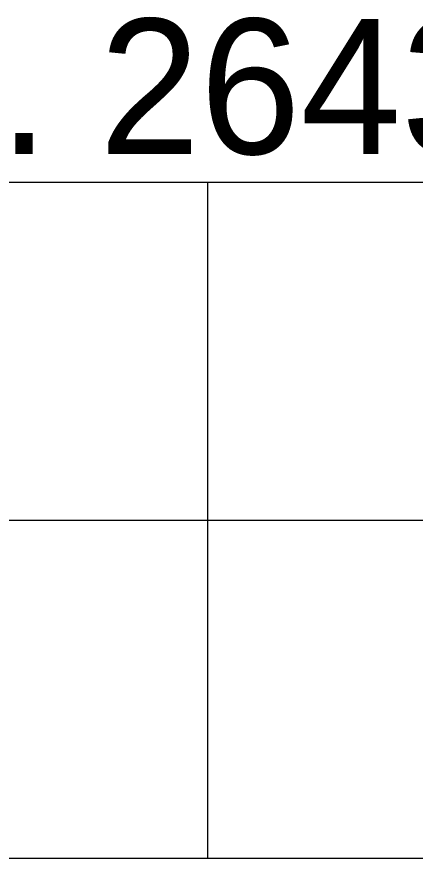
# Model space of a CAD drawing. Extents: x 1000 to 1162, y 999 to 8520.
# Drawn here: x 1135.428 to 1136.9, y 8115.046 to 8118.157 of the extents above; entities that cross this region are included whole.
import ezdxf

# ---------------------------------------------------------------- set-up
doc = ezdxf.new("R2010")
doc.units = 0
doc.layers.add('Level 20', color=7, linetype='Continuous')
doc.layers.add('Level 3', color=7, linetype='Continuous')

msp = doc.modelspace()

# ---------------------------------------------------------------- linework, layer by layer
at = {"layer": 'Level 3'}
for p, q in [((1133.055, 8117.5458), (1161.555, 8117.5458)), ((1133.055, 8117.5458), (1161.555, 8117.5458)), ((1133.055, 8117.5458), (1161.555, 8117.5458)), ((1133.055, 8117.5458), (1161.555, 8117.5458)), ((1133.055, 8117.5458), (1161.555, 8117.5458)), ((1133.055, 8117.5458), (1161.555, 8117.5458)), ((1133.055, 8117.5458), (1161.555, 8117.5458)), ((1133.055, 8117.5458), (1161.555, 8117.5458)), ((1133.055, 8117.5458), (1161.555, 8117.5458)), ((1133.055, 8117.5458), (1161.555, 8117.5458)), ((1133.055, 8117.5458), (1161.555, 8117.5458)), ((1133.055, 8117.5458), (1161.555, 8117.5458)), ((1133.055, 8117.5458), (1161.555, 8117.5458)), ((1133.055, 8117.5458), (1161.555, 8117.5458)), ((1133.055, 8117.5458), (1161.555, 8117.5458)), ((1133.055, 8117.5458), (1161.555, 8117.5458)), ((1133.055, 8117.5458), (1161.555, 8117.5458)), ((1133.055, 8117.5458), (1161.555, 8117.5458)), ((1133.055, 8117.5458), (1161.555, 8117.5458)), ((1133.055, 8117.5458), (1161.555, 8117.5458)), ((1133.055, 8117.5458), (1161.555, 8117.5458)), ((1133.055, 8117.5458), (1161.555, 8117.5458)), ((1133.055, 8117.5458), (1161.555, 8117.5458)), ((1133.055, 8117.5458), (1161.555, 8117.5458)), ((1133.055, 8117.5458), (1161.555, 8117.5458)), ((1133.055, 8117.5458), (1161.555, 8117.5458)), ((1133.055, 8117.5458), (1161.555, 8117.5458)), ((1133.055, 8117.5458), (1161.555, 8117.5458)), ((1133.055, 8117.5458), (1161.555, 8117.5458)), ((1133.055, 8117.5458), (1161.555, 8117.5458)), ((1133.055, 8117.5458), (1161.555, 8117.5458)), ((1133.055, 8117.5458), (1161.555, 8117.5458)), ((1133.055, 8117.5458), (1161.555, 8117.5458)), ((1133.055, 8117.5458), (1161.555, 8117.5458)), ((1133.055, 8117.5458), (1161.555, 8117.5458)), ((1133.055, 8117.5458), (1161.555, 8117.5458)), ((1133.055, 8117.5458), (1161.555, 8117.5458)), ((1133.055, 8117.5458), (1161.555, 8117.5458)), ((1133.055, 8117.5458), (1161.555, 8117.5458)), ((1133.055, 8117.5458), (1161.555, 8117.5458)), ((1133.055, 8117.5458), (1161.555, 8117.5458)), ((1133.055, 8117.5458), (1161.555, 8117.5458)), ((1133.055, 8117.5458), (1161.555, 8117.5458)), ((1133.055, 8117.5458), (1161.555, 8117.5458)), ((1133.055, 8117.5458), (1161.555, 8117.5458)), ((1133.055, 8117.5458), (1161.555, 8117.5458)), ((1133.055, 8117.5458), (1161.555, 8117.5458)), ((1133.055, 8117.5458), (1161.555, 8117.5458)), ((1133.055, 8117.5458), (1161.555, 8117.5458)), ((1133.055, 8117.5458), (1161.555, 8117.5458)), ((1133.055, 8117.5458), (1161.555, 8117.5458)), ((1133.055, 8117.5458), (1161.555, 8117.5458)), ((1133.055, 8117.5458), (1161.555, 8117.5458)), ((1133.055, 8117.5458), (1161.555, 8117.5458)), ((1133.055, 8117.5458), (1161.555, 8117.5458)), ((1133.055, 8117.5458), (1161.555, 8117.5458)), ((1133.055, 8117.5458), (1161.555, 8117.5458)), ((1133.055, 8117.5458), (1161.555, 8117.5458)), ((1133.055, 8117.5458), (1161.555, 8117.5458)), ((1133.055, 8117.5458), (1161.555, 8117.5458)), ((1136.1323, 8117.5458), (1136.1323, 8115.0458)), ((1136.1323, 8117.5458), (1136.1323, 8115.0458)), ((1136.1323, 8117.5458), (1136.1323, 8115.0458)), ((1136.1323, 8117.5458), (1136.1323, 8115.0458)), ((1136.1323, 8117.5458), (1136.1323, 8115.0458)), ((1136.1323, 8117.5458), (1136.1323, 8115.0458)), ((1136.1323, 8117.5458), (1136.1323, 8115.0458)), ((1136.1323, 8117.5458), (1136.1323, 8115.0458)), ((1136.1323, 8117.5458), (1136.1323, 8115.0458)), ((1136.1323, 8117.5458), (1136.1323, 8115.0458)), ((1136.1323, 8117.5458), (1136.1323, 8115.0458)), ((1136.1323, 8117.5458), (1136.1323, 8115.0458)), ((1136.1323, 8117.5458), (1136.1323, 8115.0458)), ((1136.1323, 8117.5458), (1136.1323, 8115.0458)), ((1136.1323, 8117.5458), (1136.1323, 8115.0458)), ((1136.1323, 8117.5458), (1136.1323, 8115.0458)), ((1136.1323, 8117.5458), (1136.1323, 8115.0458)), ((1136.1323, 8117.5458), (1136.1323, 8115.0458)), ((1136.1323, 8117.5458), (1136.1323, 8115.0458)), ((1136.1323, 8117.5458), (1136.1323, 8115.0458)), ((1136.1323, 8117.5458), (1136.1323, 8115.0458)), ((1136.1323, 8117.5458), (1136.1323, 8115.0458)), ((1136.1323, 8117.5458), (1136.1323, 8115.0458)), ((1136.1323, 8117.5458), (1136.1323, 8115.0458)), ((1136.1323, 8117.5458), (1136.1323, 8115.0458)), ((1136.1323, 8117.5458), (1136.1323, 8115.0458)), ((1136.1323, 8117.5458), (1136.1323, 8115.0458)), ((1136.1323, 8117.5458), (1136.1323, 8115.0458)), ((1136.1323, 8117.5458), (1136.1323, 8115.0458)), ((1136.1323, 8117.5458), (1136.1323, 8115.0458)), ((1136.1323, 8117.5458), (1136.1323, 8115.0458)), ((1136.1323, 8117.5458), (1136.1323, 8115.0458)), ((1136.1323, 8117.5458), (1136.1323, 8115.0458)), ((1136.1323, 8117.5458), (1136.1323, 8115.0458)), ((1136.1323, 8117.5458), (1136.1323, 8115.0458)), ((1136.1323, 8117.5458), (1136.1323, 8115.0458)), ((1136.1323, 8117.5458), (1136.1323, 8115.0458)), ((1136.1323, 8117.5458), (1136.1323, 8115.0458)), ((1136.1323, 8117.5458), (1136.1323, 8115.0458)), ((1136.1323, 8117.5458), (1136.1323, 8115.0458)), ((1136.1323, 8117.5458), (1136.1323, 8115.0458)), ((1136.1323, 8117.5458), (1136.1323, 8115.0458)), ((1136.1323, 8117.5458), (1136.1323, 8115.0458)), ((1136.1323, 8117.5458), (1136.1323, 8115.0458)), ((1136.1323, 8117.5458), (1136.1323, 8115.0458)), ((1136.1323, 8117.5458), (1136.1323, 8115.0458)), ((1136.1323, 8117.5458), (1136.1323, 8115.0458)), ((1136.1323, 8117.5458), (1136.1323, 8115.0458)), ((1136.1323, 8117.5458), (1136.1323, 8115.0458)), ((1136.1323, 8117.5458), (1136.1323, 8115.0458)), ((1136.1323, 8117.5458), (1136.1323, 8115.0458)), ((1136.1323, 8117.5458), (1136.1323, 8115.0458)), ((1136.1323, 8117.5458), (1136.1323, 8115.0458)), ((1136.1323, 8117.5458), (1136.1323, 8115.0458)), ((1136.1323, 8117.5458), (1136.1323, 8115.0458)), ((1136.1323, 8117.5458), (1136.1323, 8115.0458)), ((1136.1323, 8117.5458), (1136.1323, 8115.0458)), ((1136.1323, 8117.5458), (1136.1323, 8115.0458)), ((1136.1323, 8117.5458), (1136.1323, 8115.0458)), ((1136.1323, 8117.5458), (1136.1323, 8115.0458)), ((1133.055, 8116.2958), (1161.555, 8116.2958)), ((1133.055, 8116.2958), (1161.555, 8116.2958)), ((1133.055, 8116.2958), (1161.555, 8116.2958)), ((1133.055, 8116.2958), (1161.555, 8116.2958)), ((1133.055, 8116.2958), (1161.555, 8116.2958)), ((1133.055, 8116.2958), (1161.555, 8116.2958)), ((1133.055, 8116.2958), (1161.555, 8116.2958)), ((1133.055, 8116.2958), (1161.555, 8116.2958)), ((1133.055, 8116.2958), (1161.555, 8116.2958)), ((1133.055, 8116.2958), (1161.555, 8116.2958)), ((1133.055, 8116.2958), (1161.555, 8116.2958)), ((1133.055, 8116.2958), (1161.555, 8116.2958)), ((1133.055, 8116.2958), (1161.555, 8116.2958)), ((1133.055, 8116.2958), (1161.555, 8116.2958)), ((1133.055, 8116.2958), (1161.555, 8116.2958)), ((1133.055, 8116.2958), (1161.555, 8116.2958)), ((1133.055, 8116.2958), (1161.555, 8116.2958)), ((1133.055, 8116.2958), (1161.555, 8116.2958)), ((1133.055, 8116.2958), (1161.555, 8116.2958)), ((1133.055, 8116.2958), (1161.555, 8116.2958)), ((1133.055, 8116.2958), (1161.555, 8116.2958)), ((1133.055, 8116.2958), (1161.555, 8116.2958)), ((1133.055, 8116.2958), (1161.555, 8116.2958)), ((1133.055, 8116.2958), (1161.555, 8116.2958)), ((1133.055, 8116.2958), (1161.555, 8116.2958)), ((1133.055, 8116.2958), (1161.555, 8116.2958)), ((1133.055, 8116.2958), (1161.555, 8116.2958)), ((1133.055, 8116.2958), (1161.555, 8116.2958)), ((1133.055, 8116.2958), (1161.555, 8116.2958)), ((1133.055, 8116.2958), (1161.555, 8116.2958)), ((1133.055, 8116.2958), (1161.555, 8116.2958)), ((1133.055, 8116.2958), (1161.555, 8116.2958)), ((1133.055, 8116.2958), (1161.555, 8116.2958)), ((1133.055, 8116.2958), (1161.555, 8116.2958)), ((1133.055, 8116.2958), (1161.555, 8116.2958)), ((1133.055, 8116.2958), (1161.555, 8116.2958)), ((1133.055, 8116.2958), (1161.555, 8116.2958)), ((1133.055, 8116.2958), (1161.555, 8116.2958)), ((1133.055, 8116.2958), (1161.555, 8116.2958)), ((1133.055, 8116.2958), (1161.555, 8116.2958)), ((1133.055, 8116.2958), (1161.555, 8116.2958)), ((1133.055, 8116.2958), (1161.555, 8116.2958)), ((1133.055, 8116.2958), (1161.555, 8116.2958)), ((1133.055, 8116.2958), (1161.555, 8116.2958)), ((1133.055, 8116.2958), (1161.555, 8116.2958)), ((1133.055, 8116.2958), (1161.555, 8116.2958)), ((1133.055, 8116.2958), (1161.555, 8116.2958)), ((1133.055, 8116.2958), (1161.555, 8116.2958)), ((1133.055, 8116.2958), (1161.555, 8116.2958)), ((1133.055, 8116.2958), (1161.555, 8116.2958)), ((1133.055, 8116.2958), (1161.555, 8116.2958)), ((1133.055, 8116.2958), (1161.555, 8116.2958)), ((1133.055, 8116.2958), (1161.555, 8116.2958)), ((1133.055, 8116.2958), (1161.555, 8116.2958)), ((1133.055, 8116.2958), (1161.555, 8116.2958)), ((1133.055, 8116.2958), (1161.555, 8116.2958)), ((1133.055, 8116.2958), (1161.555, 8116.2958)), ((1133.055, 8116.2958), (1161.555, 8116.2958)), ((1133.055, 8116.2958), (1161.555, 8116.2958)), ((1133.055, 8116.2958), (1161.555, 8116.2958)), ((1133.055, 8115.0458), (1161.555, 8115.0458)), ((1133.055, 8115.0458), (1161.555, 8115.0458)), ((1133.055, 8115.0458), (1161.555, 8115.0458)), ((1133.055, 8115.0458), (1161.555, 8115.0458)), ((1133.055, 8115.0458), (1161.555, 8115.0458)), ((1133.055, 8115.0458), (1161.555, 8115.0458)), ((1133.055, 8115.0458), (1161.555, 8115.0458)), ((1133.055, 8115.0458), (1161.555, 8115.0458)), ((1133.055, 8115.0458), (1161.555, 8115.0458)), ((1133.055, 8115.0458), (1161.555, 8115.0458)), ((1133.055, 8115.0458), (1161.555, 8115.0458)), ((1133.055, 8115.0458), (1161.555, 8115.0458)), ((1133.055, 8115.0458), (1161.555, 8115.0458)), ((1133.055, 8115.0458), (1161.555, 8115.0458)), ((1133.055, 8115.0458), (1161.555, 8115.0458)), ((1133.055, 8115.0458), (1161.555, 8115.0458)), ((1133.055, 8115.0458), (1161.555, 8115.0458)), ((1133.055, 8115.0458), (1161.555, 8115.0458)), ((1133.055, 8115.0458), (1161.555, 8115.0458)), ((1133.055, 8115.0458), (1161.555, 8115.0458)), ((1133.055, 8115.0458), (1161.555, 8115.0458)), ((1133.055, 8115.0458), (1161.555, 8115.0458)), ((1133.055, 8115.0458), (1161.555, 8115.0458)), ((1133.055, 8115.0458), (1161.555, 8115.0458)), ((1133.055, 8115.0458), (1161.555, 8115.0458)), ((1133.055, 8115.0458), (1161.555, 8115.0458)), ((1133.055, 8115.0458), (1161.555, 8115.0458)), ((1133.055, 8115.0458), (1161.555, 8115.0458)), ((1133.055, 8115.0458), (1161.555, 8115.0458)), ((1133.055, 8115.0458), (1161.555, 8115.0458)), ((1133.055, 8115.0458), (1161.555, 8115.0458)), ((1133.055, 8115.0458), (1161.555, 8115.0458)), ((1133.055, 8115.0458), (1161.555, 8115.0458)), ((1133.055, 8115.0458), (1161.555, 8115.0458)), ((1133.055, 8115.0458), (1161.555, 8115.0458)), ((1133.055, 8115.0458), (1161.555, 8115.0458)), ((1133.055, 8115.0458), (1161.555, 8115.0458)), ((1133.055, 8115.0458), (1161.555, 8115.0458)), ((1133.055, 8115.0458), (1161.555, 8115.0458)), ((1133.055, 8115.0458), (1161.555, 8115.0458)), ((1133.055, 8115.0458), (1161.555, 8115.0458)), ((1133.055, 8115.0458), (1161.555, 8115.0458)), ((1133.055, 8115.0458), (1161.555, 8115.0458)), ((1133.055, 8115.0458), (1161.555, 8115.0458)), ((1133.055, 8115.0458), (1161.555, 8115.0458)), ((1133.055, 8115.0458), (1161.555, 8115.0458)), ((1133.055, 8115.0458), (1161.555, 8115.0458)), ((1133.055, 8115.0458), (1161.555, 8115.0458)), ((1133.055, 8115.0458), (1161.555, 8115.0458)), ((1133.055, 8115.0458), (1161.555, 8115.0458)), ((1133.055, 8115.0458), (1161.555, 8115.0458)), ((1133.055, 8115.0458), (1161.555, 8115.0458)), ((1133.055, 8115.0458), (1161.555, 8115.0458)), ((1133.055, 8115.0458), (1161.555, 8115.0458)), ((1133.055, 8115.0458), (1161.555, 8115.0458)), ((1133.055, 8115.0458), (1161.555, 8115.0458)), ((1133.055, 8115.0458), (1161.555, 8115.0458)), ((1133.055, 8115.0458), (1161.555, 8115.0458)), ((1133.055, 8115.0458), (1161.555, 8115.0458)), ((1133.055, 8115.0458), (1161.555, 8115.0458))]:
    msp.add_line(p, q, dxfattribs=at)

# ---------------------------------------------------------------- texts
at = {"layer": 'Level 20'}
msp.add_text('PIN NO. 26432', height=0.5, dxfattribs=at).set_placement((1133.0578, 8117.65))

doc.saveas('drawing.dxf')
